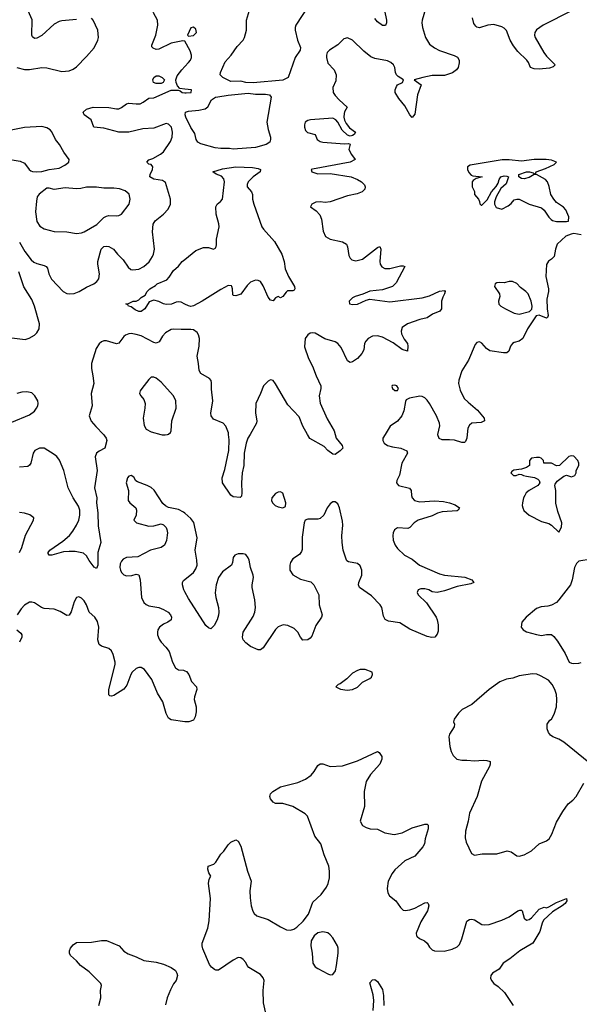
# Model space of a CAD drawing. Header units: inches. Extents: x 1449094 to 1618372, y 389908 to 534307.
# Tile 279 of 494: x 1578672 to 1583174, y 445419 to 453334. Entities that reach past the tile are written whole.
import ezdxf

# ---------------------------------------------------------------- set-up
doc = ezdxf.new("R2010")
doc.units = ezdxf.units.IN
doc.header["$MEASUREMENT"] = 0
for name, color, linetype in [('B5474', 7, 'Continuous'), ('B5475', 7, 'Continuous'), ('B5484', 7, 'Continuous'), ('B5485', 7, 'Continuous')]:
    doc.layers.add(name, color=color, linetype=linetype)

msp = doc.modelspace()

# ---------------------------------------------------------------- linework, layer by layer
at = {"layer": 'B5474', "color": 5}
for points, elevation in [([(1579345.1, 450000), (1579354.9, 449990), (1579368, 449970), (1579372.7, 449950), (1579358, 449890), (1579310, 449866.6), (1579290.4, 449850), (1579279.4, 449820.6), (1579294.3, 449710), (1579273.5, 449570), (1579291.4, 449491.4), (1579290.1, 449450), (1579300.6, 449370), (1579304.6, 449264.6), (1579324.9, 449130), (1579301.1, 449050), (1579299.3, 448950), (1579290, 448922), (1579270, 448932.7), (1579230, 448987), (1579210, 449024.5), (1579184.6, 449044.6), (1579117.6, 449057.6), (1579070, 449059.7), (1579024.7, 449055.3), (1578929.6, 449029.6), (1578908, 449030), (1578902, 449042), (1578901.2, 449050), (1578915.1, 449070), (1579018.7, 449141.3), (1579072, 449188), (1579098.4, 449221.6), (1579129, 449270), (1579146.6, 449310), (1579155.4, 449350), (1579155.6, 449390), (1579144.5, 449424.5), (1579102.2, 449490), (1579062.4, 449570), (1579027.5, 449710), (1578992.8, 449792.8), (1578970, 449822), (1578950, 449838), (1578870, 449889.6), (1578830, 449889.6), (1578793, 449870), (1578779.5, 449850), (1578760.3, 449770), (1578750, 449752.3), (1578736.9, 449743.1), (1578670, 449737.6)], 540), ([(1579807.5, 450000), (1579817.3, 449997.3), (1579843.6, 449996.4), (1579860.6, 450000)], 560), ([(1580000, 449366.8), (1579990, 449375.4), (1579950, 449396.2), (1579870, 449412.7), (1579844.8, 449424.8), (1579824.2, 449444.2), (1579753.1, 449553.1), (1579730, 449572.4), (1579698, 449590), (1579619.6, 449619.6), (1579607.6, 449627.6), (1579590, 449656), (1579570, 449669.4), (1579550, 449663.7), (1579538, 449650), (1579528.2, 449610), (1579546, 449550), (1579545.5, 449470), (1579559.1, 449450), (1579605.5, 449410), (1579612.4, 449390), (1579608.3, 449351.7), (1579591, 449310), (1579611.3, 449290), (1579710, 449263.7), (1579750, 449264.4), (1579810, 449280.5), (1579830, 449273.4), (1579850, 449251), (1579856.2, 449236.2), (1579861.3, 449210), (1579859.5, 449190), (1579851.8, 449148.2), (1579837.3, 449110), (1579811.3, 449090), (1579724.9, 449070), (1579623.4, 449016.6), (1579531.3, 449010), (1579504, 448996), (1579490, 448982), (1579480.4, 448959.6), (1579477.6, 448930), (1579481.8, 448910), (1579490.3, 448890), (1579510, 448870.3), (1579530, 448864.6), (1579573.5, 448866.5), (1579610, 448878), (1579630, 448870.8), (1579641.5, 448830), (1579651.3, 448690), (1579670, 448648.7), (1579690, 448631.8), (1579710, 448622.8), (1579790, 448607.4), (1579830, 448593.7), (1579867.7, 448570), (1579884.9, 448550), (1579893.4, 448530), (1579890.6, 448510), (1579862.8, 448490), (1579830, 448474.7), (1579797.6, 448450), (1579784, 448430), (1579779.6, 448410), (1579781.3, 448390), (1579793.7, 448353.7), (1579808.9, 448330), (1579848.4, 448290), (1579873.9, 448253.9), (1579901.1, 448170), (1579924.2, 448124.2), (1579950, 448106.7), (1579990, 448104.9), (1580000, 448100.4)], 560), ([(1578669.9, 449050.1), (1578689.9, 449090.1), (1578718.5, 449190), (1578782.7, 449310), (1578785.2, 449330), (1578754.2, 449354.2), (1578710, 449366.3), (1578670, 449371.1)], 560), ([(1580000, 448735.9), (1579992.3, 448750), (1579980.9, 448790), (1579981.2, 448810), (1579990, 448824.7), (1580000, 448832.9)], 560), ([(1580000, 447690.9), (1579890, 447706.6), (1579870, 447719.3), (1579850, 447755.3), (1579823.6, 447850), (1579780.8, 447920.8), (1579735.3, 448030), (1579676.4, 448110), (1579650, 448127.7), (1579630, 448127.7), (1579610, 448118.7), (1579577.4, 448090), (1579566, 448070), (1579534.8, 447985.2), (1579510, 447952.7), (1579430, 447902), (1579410, 447895.3), (1579398, 447898), (1579390, 447906), (1579389.5, 447949.5), (1579440.9, 448150), (1579439.8, 448170), (1579422.8, 448230), (1579410, 448259.6), (1579390, 448278.9), (1579330, 448298.7), (1579311.3, 448311.3), (1579300.5, 448350), (1579309.6, 448450), (1579297.5, 448497.5), (1579276.2, 448530), (1579232, 448570), (1579209.6, 448630), (1579190, 448662.7), (1579170, 448682.7), (1579146.8, 448693.2), (1579130, 448688.7), (1579110, 448655.3), (1579086.9, 448573.1), (1579070, 448546), (1579050, 448544.5), (1578996.8, 448576.8), (1578950, 448594.5), (1578870, 448602), (1578847.9, 448607.9), (1578790, 448645.1), (1578770, 448652), (1578750, 448651.6), (1578710, 448626.3), (1578683, 448597), (1578652.8, 448550)], 560), ([(1578650, 448430.4), (1578682.3, 448402.3), (1578688.7, 448390), (1578688.9, 448370), (1578670.2, 448329.8)], 560), ([(1579309.6, 445410), (1579324.5, 445470), (1579322, 445530), (1579329.5, 445570), (1579325.4, 445585.4), (1579230, 445680.9), (1579161.2, 445730), (1579129.4, 445769.4), (1579082, 445810), (1579074, 445830), (1579074, 445850), (1579082, 445870), (1579102, 445898), (1579130, 445916), (1579250, 445918.8), (1579330, 445931.3), (1579370, 445931), (1579471, 445890), (1579510, 445846), (1579543.4, 445823.4), (1579610, 445800.7), (1579670, 445770.7), (1579770, 445758.8), (1579830, 445742.8), (1579890, 445716), (1579924.7, 445690), (1579936, 445670), (1579941, 445650), (1579931, 445610), (1579910, 445584), (1579883.9, 445536.1), (1579859.3, 445470), (1579845.1, 445414.9)], 560)]:
    msp.add_lwpolyline(points, dxfattribs=dict(at, elevation=elevation))
at = {"layer": 'B5475', "color": 5}
for points, elevation in [([(1580000, 453160.5), (1579983.1, 453163.1), (1579890, 453144.2), (1579790, 453096.2), (1579770, 453094.5), (1579745.1, 453105.1), (1579736, 453116), (1579734.5, 453130), (1579766.6, 453210), (1579784.2, 453290), (1579781.3, 453330), (1579749.7, 453390), (1579744.2, 453410), (1579742.4, 453430), (1579754, 453510), (1579772.7, 453530), (1579830, 453551.8), (1579970, 453566.7), (1580000, 453578.6)], 540), ([(1579130, 453336.8), (1579010, 453326.2), (1578990, 453320.9), (1578950, 453298), (1578850, 453207.3), (1578810, 453186.6), (1578790, 453184), (1578775.5, 453195.5), (1578769.6, 453210), (1578772.4, 453332.4), (1578729.7, 453430)], 560), ([(1578650, 452950.7), (1578710, 452932.7), (1578750, 452934.4), (1578850, 452950.3), (1578890, 452946), (1579010, 452918.7), (1579070, 452923.8), (1579102.7, 452937.3), (1579130, 452956.3), (1579210, 453037.1), (1579270.9, 453109.1), (1579300.7, 453170), (1579305.1, 453190), (1579300.7, 453250), (1579263.7, 453330), (1579250, 453346)], 560), ([(1580000, 452776.7), (1579961.4, 452781.4), (1579942, 452802), (1579929.5, 452830.5), (1579927.3, 452850), (1579938.2, 452881.8), (1579975.1, 452930), (1580000, 452956.6)], 540), ([(1578670, 451546), (1578712.8, 451470), (1578763, 451403), (1578785.4, 451385.4), (1578810, 451374), (1578870, 451358), (1578884.9, 451350), (1578895.3, 451335.3), (1578906.5, 451290), (1578928.8, 451248.8), (1579021.1, 451150), (1579050, 451132.8), (1579070, 451129.2), (1579110, 451132.2), (1579150, 451148.4), (1579210, 451185), (1579268.9, 451211.1), (1579293.6, 451230), (1579309.6, 451250), (1579314.7, 451290), (1579299.8, 451370), (1579300.4, 451390), (1579328.3, 451490), (1579350, 451510.3), (1579370, 451513.4), (1579390, 451510.3), (1579427.3, 451490), (1579459.3, 451450), (1579504.8, 451404.8), (1579544.4, 451344.4), (1579567, 451327), (1579582.4, 451322.4), (1579630, 451328.4), (1579671.1, 451350), (1579712.4, 451387.6), (1579740.4, 451430), (1579749.7, 451450), (1579756.3, 451490), (1579740.4, 451630), (1579745.3, 451690), (1579761.7, 451718.3), (1579827.6, 451770), (1579867.3, 451810), (1579884.2, 451850), (1579886.3, 451870), (1579884.7, 451890), (1579844.9, 452024.9), (1579821.7, 452041.7), (1579750, 452052), (1579719.3, 452070), (1579722.7, 452090), (1579741.2, 452130), (1579744, 452150), (1579730, 452168.7), (1579710, 452173.2), (1579696, 452190), (1579710, 452206.8), (1579742.4, 452217.6), (1579805.9, 452254.1), (1579827.7, 452272.3), (1579884.8, 452355.2), (1579899.7, 452390), (1579900.4, 452430), (1579892.2, 452470), (1579870, 452495.1), (1579850, 452498.7), (1579750, 452461.4), (1579663.4, 452456.6), (1579550, 452429.8), (1579470, 452428.9), (1579350, 452463.1), (1579269.6, 452469.6), (1579247.8, 452527.8), (1579189.5, 452570), (1579182, 452590), (1579210, 452614.3), (1579262, 452630), (1579387.8, 452627.8), (1579450, 452616.2), (1579470, 452618.8), (1579490, 452628.4), (1579530, 452658.6), (1579550, 452663.5), (1579610, 452656.4), (1579641.3, 452658.7), (1579665.7, 452670), (1579710, 452703.9), (1579750, 452704.6), (1579890, 452766.3), (1579947.7, 452767.7), (1579963, 452763), (1579978, 452750), (1580000, 452746.4)], 540), ([(1578550, 452218), (1578675.6, 452195.6), (1578710, 452180.7), (1578748.5, 452128.5), (1578760.3, 452120.3), (1578774.4, 452114.4), (1578810.3, 452110.3), (1578850, 452114.2), (1578910, 452130.2), (1578990, 452139.6), (1579036.4, 452163.6), (1579067.8, 452190), (1579069.6, 452210), (1579026, 452270), (1578991.6, 452330), (1578960.7, 452370), (1578930, 452433.2), (1578916, 452450), (1578890, 452464.5), (1578850, 452474.5), (1578710, 452468.2), (1578590, 452444)], 560), ([(1580000, 451048.2), (1579970, 451062), (1579950, 451065.1), (1579930, 451062.9), (1579893.2, 451046.8), (1579850, 451044.7), (1579829.8, 451049.8), (1579790, 451069.6), (1579750, 451079.3), (1579713.4, 451066.6), (1579679.1, 451010), (1579650, 450989.5), (1579629.2, 450989.2), (1579600.4, 451000.4), (1579570, 451026), (1579546, 451030), (1579542, 451042), (1579526, 451050), (1579547.3, 451052.7), (1579586, 451070), (1579610, 451072), (1579630, 451082), (1579650, 451102), (1579680.4, 451119.6), (1579698, 451150), (1579718, 451170), (1579763.7, 451196.3), (1579779, 451210), (1579856.6, 451243.4), (1579875.6, 451264.4), (1579910, 451318), (1579948.3, 451351.7), (1579978.4, 451390), (1580000, 451406.9)], 520), ([(1578610, 450775.9), (1578715.8, 450764.2), (1578747.1, 450772.9), (1578790, 450797.1), (1578810, 450816.3), (1578828.2, 450850), (1578830.9, 450890), (1578792.2, 451030), (1578770, 451086), (1578706.6, 451186.6), (1578666.1, 451306.1)], 540), ([(1580000, 450843.2), (1579970, 450842.6), (1579910, 450846.9), (1579890, 450842.6), (1579844, 450816), (1579821.1, 450790), (1579795, 450745), (1579770, 450732.8), (1579750, 450738.5), (1579650, 450791.7), (1579610, 450804.4), (1579570, 450810.6), (1579550, 450809.8), (1579522.2, 450797.8), (1579510, 450788.3), (1579470, 450734.7), (1579451.4, 450728.6), (1579370, 450752), (1579350, 450751.9), (1579330, 450745.1), (1579310, 450728.3), (1579286.2, 450690), (1579249.5, 450570), (1579248.3, 450530), (1579261.6, 450470), (1579267.7, 450410), (1579246, 450330), (1579254.3, 450230), (1579231.7, 450150), (1579247.4, 450107.4), (1579283.4, 450063.4), (1579345.1, 450000)], 540), ([(1579860.6, 450000), (1579870, 450002), (1579884.8, 450015.2), (1579889.5, 450030), (1579896.4, 450110), (1579929.7, 450210), (1579928, 450270), (1579909.8, 450309.8), (1579810, 450420.9), (1579770, 450452), (1579750, 450459.5), (1579730, 450459.3), (1579710, 450441.2), (1579654.8, 450370), (1579641, 450350), (1579636, 450330), (1579646, 450310), (1579670, 450281), (1579680.4, 450250), (1579679.5, 450210), (1579665.3, 450130), (1579672.8, 450072.8), (1579690, 450041.6), (1579730, 450021.3), (1579807.5, 450000)], 560), ([(1578610, 450099.7), (1578750, 450158.9), (1578790, 450188.2), (1578807.6, 450210), (1578817.6, 450230), (1578820.4, 450250), (1578816.8, 450270), (1578795.1, 450310), (1578770, 450333.5), (1578730, 450342.7), (1578690, 450339.8), (1578650, 450328.7)], 540)]:
    msp.add_lwpolyline(points, dxfattribs=dict(at, elevation=elevation))
for points, elevation in [([(1579770, 452820.5), (1579748.8, 452828.8), (1579743, 452850), (1579750, 452870.6), (1579770, 452883.8), (1579790, 452882.4), (1579817.3, 452870), (1579837.3, 452850), (1579826.8, 452830), (1579810, 452822.4)], 540), ([(1579290, 451988.5), (1579210, 451988.5), (1579163.7, 451976.3), (1579130, 451973.8), (1579038.7, 451981.3), (1578950, 451968.8), (1578910, 451980.3), (1578890, 451979.8), (1578827.4, 451932.6), (1578813.6, 451910), (1578805.9, 451874.1), (1578799.8, 451790), (1578810, 451710.8), (1578833.8, 451673.8), (1578870, 451652.2), (1578950, 451630.3), (1579050, 451628.9), (1579130, 451616.5), (1579170, 451619.7), (1579190, 451628), (1579291.3, 451688.7), (1579350, 451744.2), (1579370, 451754.6), (1579390, 451761.1), (1579450, 451756.4), (1579470, 451759.3), (1579489.7, 451770.3), (1579553.6, 451850), (1579561.1, 451890), (1579551.8, 451931.8), (1579519.5, 451959.5), (1579474.6, 451974.6), (1579430, 451980.2), (1579350, 451978.5)], 560)]:
    msp.add_lwpolyline(points, close=True, dxfattribs=dict(at, elevation=elevation))
at = {"layer": 'B5484', "color": 5}
for points, elevation in [([(1581611.8, 450000), (1581594, 449970), (1581594, 449950), (1581604, 449930), (1581631.9, 449911.9), (1581670, 449900.3), (1581738, 449890), (1581787.5, 449867.5), (1581790.5, 449850), (1581746.3, 449770), (1581726.3, 449673.7), (1581705.5, 449630), (1581702.8, 449610), (1581718, 449590), (1581808.4, 449568.4), (1581822, 449550), (1581823.1, 449510), (1581830.4, 449490), (1581848.2, 449470), (1581890, 449459.2), (1582010, 449465), (1582080.2, 449460.2), (1582130.2, 449450.2), (1582174.7, 449434.7), (1582211, 449410), (1582198, 449390), (1582190, 449387), (1582070, 449378.5), (1582033.2, 449366.8), (1581990, 449346), (1581878, 449310), (1581846.7, 449290), (1581810, 449251.6), (1581795.1, 449244.9), (1581710, 449249.6), (1581685.9, 449234.1), (1581676, 449210), (1581672.8, 449187.2), (1581676.5, 449150), (1581691.4, 449110), (1581710, 449082.6), (1581768.7, 449030), (1581830, 448997.8), (1581889.4, 448949.4), (1582050, 448879), (1582090, 448869.1), (1582251.7, 448851.7), (1582310, 448830.6), (1582326, 448810), (1582301.6, 448798.4), (1582190, 448778.2), (1582090, 448742.2), (1582030, 448728), (1581990, 448735.8), (1581962.7, 448750), (1581930, 448759.7), (1581900.3, 448759.7), (1581877.3, 448750), (1581870.6, 448730), (1581876.3, 448710), (1581945.1, 448645.1), (1582022, 448530), (1582030.7, 448510), (1582039.1, 448470), (1582037.5, 448417.5), (1582030, 448394), (1582010.3, 448369.7), (1581987.2, 448367.2), (1581950, 448374.5), (1581810, 448435.6), (1581730, 448486), (1581638.4, 448498.4), (1581611.5, 448511.5), (1581598.3, 448538.3), (1581585.1, 448610), (1581572.8, 448630), (1581501.7, 448701.7), (1581404.5, 448770), (1581398.4, 448790), (1581399.6, 448810), (1581425.1, 448870), (1581424.4, 448910), (1581410, 448944.5), (1581390, 448961.6), (1581316.2, 448976.2), (1581304.5, 448984.5), (1581297.5, 448997.5), (1581273, 449070), (1581266, 449130), (1581264.2, 449184.2), (1581272.1, 449270), (1581270, 449302), (1581246, 449410), (1581230, 449442.7), (1581210, 449458), (1581190, 449458), (1581170, 449440.9), (1581144.9, 449410), (1581118.4, 449350), (1581090, 449325.1), (1581070, 449319.7), (1580990, 449318.4), (1580967.3, 449310), (1580960.5, 449290), (1580945.7, 449174.3), (1580944.4, 449075.6), (1580940.3, 449059.7), (1580924, 449036), (1580870, 448999.6), (1580850.3, 448970), (1580844, 448950), (1580844.6, 448910), (1580870, 448870.4), (1580930, 448835.8), (1581014.7, 448814.7), (1581039.3, 448790), (1581079.1, 448710), (1581082, 448630), (1581104.9, 448550), (1581099.1, 448530), (1581055.4, 448464.6), (1581021.6, 448378.4), (1581010, 448361.2), (1580990, 448349.6), (1580950, 448346.6), (1580930, 448369), (1580909.7, 448409.7), (1580880.1, 448440.1), (1580830, 448465.1), (1580790.5, 448469.5), (1580750, 448452.3), (1580730, 448432.7), (1580630, 448285.2), (1580610, 448269.2), (1580590, 448269.3), (1580530, 448296), (1580490, 448325.2), (1580470, 448349), (1580463.7, 448370), (1580469.5, 448410), (1580550, 448537.3), (1580563.5, 448570), (1580568.5, 448610), (1580564.7, 448670), (1580542.2, 448770), (1580541, 448790), (1580552.6, 448850), (1580551.1, 448870), (1580529.6, 448930), (1580518.3, 448990), (1580510, 449009.3), (1580490, 449034), (1580470, 449040.7), (1580430, 449039.5), (1580402.8, 449030), (1580388.2, 449010), (1580384.4, 448970), (1580377.1, 448950), (1580304.3, 448895.7), (1580271.1, 448850), (1580252.1, 448790), (1580245.8, 448725.8), (1580250.2, 448690.2), (1580270.4, 448610), (1580274.9, 448570), (1580272.3, 448547.7), (1580260.7, 448510), (1580236.8, 448463.2), (1580210, 448438), (1580190, 448444), (1580170, 448464), (1580030, 448681.2), (1580000, 448735.9)], 560), ([(1580524.8, 450000), (1580507.6, 449970), (1580493.2, 449930), (1580478.2, 449850), (1580474, 449750), (1580462.5, 449690), (1580455.2, 449610), (1580459.5, 449530), (1580455.1, 449504.9), (1580446.8, 449493.2), (1580390, 449497.2), (1580370, 449512.7), (1580302.7, 449610), (1580302, 449650), (1580322.7, 449717.3), (1580354.4, 449870), (1580356.5, 449956.5), (1580352.8, 450000)], 540), ([(1581209.7, 450000), (1581218.4, 449970), (1581267.3, 449910), (1581270.4, 449889.6), (1581250, 449868), (1581210, 449838), (1581190, 449842.7), (1581150, 449871.8), (1581122.5, 449902.5), (1581007.2, 449967.2), (1580988.5, 450000)], 540), ([(1582272.8, 450000), (1582270.3, 449970), (1582257.7, 449942.3), (1582250, 449935.1), (1582230, 449935.6), (1582170, 449953.7), (1582130, 449957.7), (1582070, 449955.6), (1582046.7, 449966.7), (1582035.6, 449995.6), (1582036.5, 450000)], 560), ([(1580000, 448832.9), (1580070, 448890.4), (1580090, 448920.5), (1580098.8, 448950), (1580098.2, 448990), (1580082.5, 449070), (1580098.8, 449170), (1580072.8, 449292.8), (1580050, 449323.5), (1580000, 449366.8)], 560), ([(1583270, 448996), (1583170, 448982), (1583150, 448962), (1583134, 448930), (1583116.4, 448830), (1583103, 448790), (1583010, 448669.4), (1582990, 448649.4), (1582950, 448627), (1582920.9, 448619.1), (1582866.1, 448613.9), (1582830, 448599.5), (1582746.8, 448530), (1582711, 448490), (1582706.8, 448450), (1582721, 448430), (1582750, 448414), (1582829.3, 448390.7), (1582870, 448384.9), (1582910, 448391), (1582950, 448391), (1582970, 448376), (1582998.4, 448338.4), (1583058.8, 448238.8), (1583091.3, 448170), (1583110, 448160.7), (1583130, 448159.1), (1583170, 448160.7), (1583190, 448166.8)], 580), ([(1580000, 448100.4), (1580014.2, 448094.2), (1580033.4, 448070), (1580052.8, 448012.8), (1580094, 447970), (1580097.1, 447950), (1580077.1, 447890), (1580075.5, 447870), (1580092.7, 447810), (1580092.7, 447770), (1580084.9, 447730), (1580070, 447704), (1580032, 447690), (1580009.5, 447689.5), (1580000, 447690.9)], 560), ([(1583250, 447363.7), (1583050, 447526), (1583009.7, 447549.7), (1582962, 447570), (1582942.7, 447582.7), (1582924.7, 447604.7), (1582914.6, 447634.6), (1582915.3, 447670), (1582938, 447702), (1582950, 447711.3), (1582972.3, 447750), (1582989.5, 447810), (1582994, 447870), (1582989.6, 447910), (1582976.2, 447950), (1582955.1, 447990), (1582924.7, 448024.7), (1582860.7, 448060.7), (1582831.7, 448071.7), (1582796.2, 448076.2), (1582690, 448060.4), (1582638.7, 448041.3), (1582588, 448032), (1582534, 448010), (1582447.7, 447950), (1582310.6, 447830), (1582231.9, 447788.1), (1582200.7, 447759.3), (1582166, 447710), (1582161, 447690), (1582170.5, 447670.5), (1582168, 447650), (1582128.5, 447590), (1582124.4, 447570), (1582132.7, 447490), (1582143, 447450), (1582159.3, 447419.3), (1582188.7, 447388.7), (1582230, 447380.4), (1582270, 447382.4), (1582330, 447377.3), (1582401.4, 447381.4), (1582430, 447379.1), (1582456, 447370), (1582457.3, 447350), (1582450.5, 447330), (1582387.1, 447212.9), (1582353.4, 447090), (1582290, 446955.1), (1582280.9, 446890), (1582259.3, 446810), (1582255.9, 446755.9), (1582262.5, 446722.5), (1582306, 446630), (1582330, 446618.8), (1582392.1, 446627.9), (1582510, 446628.2), (1582593.7, 446653.7), (1582625.3, 446645.3), (1582670, 446613.4), (1582690.6, 446610.6), (1582730, 446620.5), (1582790, 446653.4), (1582850, 446708), (1582910, 446733), (1582930.9, 446749.1), (1582954.1, 446785.9), (1582990, 446882.8), (1583040.5, 446970), (1583085.1, 447030), (1583121.3, 447058.7), (1583149.5, 447090), (1583210, 447196)], 580), ([(1580665.1, 445285.1), (1580632.4, 445430), (1580629.7, 445530), (1580638.5, 445610), (1580631.5, 445631.5), (1580610, 445658.7), (1580516, 445716), (1580502, 445730), (1580490, 445754), (1580470, 445779), (1580450, 445793.2), (1580430, 445794), (1580390, 445773.2), (1580270, 445692.7), (1580250, 445692.7), (1580238, 445698), (1580216.2, 445716.2), (1580198.9, 445738.9), (1580145.3, 445865.3), (1580140.5, 445890), (1580140.5, 445910), (1580184.7, 446030), (1580197.2, 446090), (1580207.2, 446270), (1580189.6, 446390.4), (1580196.2, 446423.8), (1580208.7, 446450), (1580194.6, 446474.6), (1580184.7, 446504.7), (1580188, 446530), (1580234, 446546), (1580250, 446562), (1580290, 446624.7), (1580315.3, 446650), (1580350, 446702), (1580370, 446722), (1580410, 446742), (1580430, 446731.3), (1580450.8, 446690), (1580503.8, 446490), (1580534, 446410), (1580524.2, 446330), (1580525.5, 446274.5), (1580535.3, 446210), (1580547.6, 446167.6), (1580558, 446150), (1580581, 446130), (1580670, 446099.5), (1580770, 446040.7), (1580818, 446018), (1580850, 446016), (1580876.5, 446023.5), (1580902, 446038), (1580952.7, 446087.3), (1580995.9, 446144.1), (1581030, 446240.7), (1581098.5, 446301.5), (1581139.5, 446360.5), (1581153, 446390), (1581164.4, 446435.6), (1581165.1, 446490), (1581158.2, 446530), (1581121.1, 446621.1), (1581094.2, 446710), (1581047.4, 446770), (1580987.3, 446930), (1580969.3, 446950), (1580870, 447007.8), (1580790, 447033), (1580730, 447034), (1580710, 447044.5), (1580689.4, 447070), (1580683.7, 447090), (1580689.2, 447110), (1580708.7, 447130), (1580770, 447166.8), (1580910, 447202), (1580971.5, 447228.5), (1581018, 447262), (1581041.2, 447290), (1581070, 447338), (1581090, 447351), (1581110, 447350.8), (1581170, 447330.8), (1581270, 447336), (1581390, 447377.3), (1581550, 447451), (1581563.6, 447443.6), (1581584.7, 447410), (1581586, 447390), (1581570, 447349), (1581493.8, 447266.2), (1581460.5, 447210), (1581443.8, 447130), (1581447, 447010), (1581410.8, 446890), (1581430, 446856), (1581459.9, 446839.9), (1581490.5, 446830.5), (1581550, 446828), (1581610, 446798), (1581684.7, 446784.7), (1581750, 446796.4), (1581830, 446837.6), (1581930, 446868), (1581950, 446866.8), (1581957.6, 446857.6), (1581958.7, 446830), (1581934, 446750), (1581927.2, 446710), (1581916.4, 446683.6), (1581851.1, 446608.9), (1581770, 446572.6), (1581690, 446500.5), (1581667.8, 446470), (1581636, 446410), (1581627.2, 446350), (1581634.7, 446314.7), (1581648.2, 446290), (1581698, 446250), (1581735.8, 446195.8), (1581755.9, 446175.9), (1581772.8, 446172.8), (1581810, 446177), (1581850, 446191.8), (1581930, 446234.4), (1581950, 446236.3), (1581958.8, 446230), (1581963, 446210), (1581953.1, 446170), (1581898.9, 446081.1), (1581861.6, 445990), (1581864.9, 445970), (1581870, 445964), (1581888.7, 445948.7), (1581928.5, 445928.5), (1581950.4, 445910.4), (1581970, 445878), (1581990, 445856), (1582010, 445848), (1582086, 445846), (1582150, 445861.7), (1582190, 445880.4), (1582210, 445900.5), (1582230, 445944), (1582270, 446086), (1582290, 446101.6), (1582310, 446104.4), (1582330, 446098), (1582390, 446061.6), (1582410, 446057.1), (1582450, 446059.3), (1582550, 446094), (1582610, 446121.3), (1582679, 446170), (1582696.3, 446176.3), (1582710, 446174.8), (1582714.8, 446170), (1582730.6, 446110.6), (1582750, 446094.8), (1582770, 446100.5), (1582790, 446113.4), (1582850, 446184.4), (1582890, 446199.3), (1582910, 446195.5), (1582930, 446202), (1582990, 446238.4), (1583072, 446270), (1583073.4, 446250), (1583059.1, 446230), (1583035.5, 446210), (1582957.3, 446162.7), (1582886, 446094), (1582874.4, 446070), (1582855.1, 446004.9), (1582800.5, 445910), (1582696.5, 445850), (1582615.4, 445784.6), (1582560.3, 445750), (1582530, 445700.9), (1582476, 445670), (1582462.8, 445650), (1582460.7, 445630), (1582467.3, 445610), (1582487.1, 445587.1), (1582522, 445562), (1582572.8, 445512.8), (1582641.3, 445410)], 560), ([(1581515, 445370), (1581522.2, 445450), (1581515.3, 445495.3), (1581489.6, 445590.4), (1581510, 445616), (1581530, 445618), (1581550, 445602), (1581590, 445538), (1581599.3, 445490), (1581600.7, 445410)], 540)]:
    msp.add_lwpolyline(points, dxfattribs=dict(at, elevation=elevation))
for points, elevation in [([(1583110, 449829), (1583090, 449822), (1583014, 449750), (1582991.1, 449748.9), (1582950, 449768), (1582888.4, 449768.4), (1582886, 449790), (1582866, 449810), (1582854.6, 449814.6), (1582830, 449815.3), (1582790, 449808), (1582772, 449790), (1582774, 449750), (1582750, 449735.3), (1582710, 449722), (1582647.1, 449712.9), (1582630, 449702), (1582624, 449690), (1582644.7, 449670), (1582666, 449670), (1582690, 449681), (1582710, 449678.8), (1582724.7, 449670), (1582750, 449663.7), (1582814.2, 449654.2), (1582841.4, 449641.4), (1582851.3, 449630), (1582856, 449610), (1582840.7, 449590), (1582770, 449549.6), (1582746.7, 449530), (1582734.4, 449510), (1582724.9, 449490), (1582715.8, 449450), (1582714.4, 449430), (1582719.3, 449410), (1582728.8, 449388.8), (1582770, 449350.6), (1582870, 449298.8), (1582930, 449284.7), (1582950.7, 449270.7), (1583010, 449214), (1583030, 449254), (1583034, 449290), (1583000.2, 449380.2), (1582986.3, 449446.3), (1582986, 449550), (1582978, 449590), (1582980.4, 449599.6), (1582996.4, 449623.6), (1583050, 449664.7), (1583070, 449672), (1583110, 449658), (1583138, 449670), (1583148.7, 449690), (1583148.7, 449710), (1583169.2, 449750), (1583169.3, 449770), (1583162.7, 449790), (1583130, 449824)], 580), ([(1580770, 449538), (1580750, 449535.3), (1580730, 449524), (1580700.7, 449490), (1580697.3, 449470), (1580704.9, 449450), (1580726.8, 449430), (1580750, 449419.1), (1580790, 449411), (1580810, 449422), (1580814, 449450), (1580788.4, 449528.4)], 560), ([(1581451.2, 448111.2), (1581410, 448109.5), (1581390, 448102.9), (1581350, 448080.9), (1581304.4, 448035.6), (1581250, 447995.3), (1581234, 447990), (1581214, 447970), (1581252, 447952), (1581305.5, 447945.5), (1581350, 447948.4), (1581390, 447968), (1581430, 448007.7), (1581490, 448038.8), (1581501.2, 448050), (1581509, 448070), (1581508, 448090)], 580), ([(1581110, 446002), (1581070, 445992.7), (1581041, 445970), (1581016, 445930), (1581014, 445890), (1581024.4, 445830), (1581030.4, 445750), (1581050, 445720.5), (1581070, 445706), (1581150, 445663), (1581170, 445656.3), (1581190, 445658.8), (1581211.2, 445688.8), (1581220.5, 445730), (1581233, 445830), (1581232.8, 445870), (1581227.8, 445890), (1581190, 445952.7), (1581170, 445978), (1581150, 445994.5)], 560)]:
    msp.add_lwpolyline(points, close=True, dxfattribs=dict(at, elevation=elevation))
at = {"layer": 'B5485', "color": 5}
for points, elevation in [([(1581955.2, 453484.8), (1581909, 453330), (1581906.5, 453310), (1581911.5, 453270), (1581937.8, 453190), (1581970, 453137), (1582007.8, 453107.8), (1582050, 453085.5), (1582166.5, 453046.5), (1582192.8, 453032.8), (1582206.4, 453010), (1582208.3, 452988.3), (1582198, 452950), (1582186.7, 452930), (1582152.9, 452907.1), (1582090, 452886.8), (1581990, 452884.2), (1581914.8, 452870), (1581844.7, 452850), (1581903, 452810), (1581873.4, 452730), (1581850, 452575.3), (1581830, 452549), (1581810, 452569.2), (1581770, 452641.2), (1581721.2, 452701.2), (1581692.3, 452750), (1581691.8, 452770), (1581702.6, 452797.4), (1581712, 452810), (1581752.3, 452830), (1581760.7, 452850), (1581716.4, 452876.4), (1581704, 452890), (1581694.5, 452910), (1581689.7, 452949.7), (1581679.6, 452970), (1581657, 452990), (1581630, 453004.7), (1581530, 453022.6), (1581495.7, 453035.7), (1581440, 453080), (1581349, 453170), (1581310, 453189.3), (1581279.9, 453180.1), (1581230, 453132.7), (1581163, 453090), (1581146.7, 453070), (1581139.3, 453050), (1581139.1, 453030), (1581150, 452984.7), (1581202.8, 452930), (1581219.1, 452890), (1581216.3, 452843.7), (1581190.7, 452790), (1581194.9, 452750), (1581210, 452725.5), (1581242.4, 452690), (1581307.7, 452630), (1581285.5, 452594.5), (1581281.3, 452578.7), (1581279.9, 452550), (1581286.2, 452526.2), (1581299.3, 452499.3), (1581326, 452466), (1581374, 452430), (1581362, 452410), (1581350, 452402), (1581330, 452397.2), (1581310, 452407), (1581267.2, 452447.2), (1581231.4, 452511.4), (1581216.4, 452530), (1581190, 452541.4), (1581011.3, 452530), (1580990, 452524.7), (1580968.7, 452510), (1580962, 452490), (1580962.4, 452470), (1580970, 452443.8), (1580986.2, 452426.2), (1581050, 452410.4), (1581064.2, 452370), (1581090, 452354.2), (1581110, 452349.4), (1581283.6, 452336.4), (1581318, 452338), (1581330, 452334), (1581321, 452290), (1581341, 452250), (1581371, 452210), (1581330, 452188.6), (1581027.1, 452132.9), (1581017.3, 452130), (1581022, 452110), (1581070, 452096), (1581170, 452096.5), (1581338, 452070), (1581390, 452050.5), (1581422.8, 452030), (1581445.2, 452005.2), (1581450.8, 451990), (1581447.5, 451972.5), (1581426, 451950), (1581386.7, 451933.3), (1581310, 451916.9), (1581170, 451868.6), (1581130, 451864), (1581090, 451869.6), (1581053, 451867), (1581021, 451850), (1581011.3, 451830), (1581058.3, 451798.3), (1581086.3, 451766.3), (1581099.5, 451730), (1581113, 451633), (1581131.9, 451591.9), (1581169.1, 451569.1), (1581270, 451548.7), (1581300.5, 451530), (1581308.7, 451508.7), (1581318.8, 451438.8), (1581330, 451416), (1581343.4, 451403.4), (1581376.7, 451396.7), (1581430, 451408.9), (1581550, 451503.8), (1581570, 451510.5), (1581577.6, 451490), (1581568.9, 451390), (1581572, 451370), (1581586.1, 451346.1), (1581610, 451334.9), (1581650, 451332.8), (1581735.6, 451355.6), (1581756.7, 451356.7), (1581770.5, 451350.5), (1581701.3, 451218.7), (1581670.8, 451190), (1581590, 451163.6), (1581490, 451151.6), (1581432.8, 451127.2), (1581370, 451109.6), (1581350, 451098.9), (1581330, 451080.7), (1581322.6, 451070), (1581326.4, 451050), (1581350, 451043.8), (1581390, 451048.3), (1581459.6, 451080.4), (1581490, 451086.4), (1581650, 451067.2), (1581910, 451097.3), (1581970, 451114.9), (1582050, 451151.8), (1582090, 451157.3), (1582094.4, 451150), (1582090.4, 451130.4), (1582076.3, 451103.7), (1582066.4, 451070), (1582066, 451010), (1582051.3, 450990), (1581993.5, 450966.5), (1581950, 450938.4), (1581890, 450924.7), (1581790.7, 450890), (1581750, 450859.5), (1581739.5, 450830), (1581742.6, 450810), (1581765.7, 450765.7), (1581790.7, 450730), (1581794.8, 450710), (1581790.7, 450669.3), (1581750, 450682.9), (1581677.7, 450737.7), (1581590, 450780.8), (1581550, 450791.8), (1581511.2, 450788.8), (1581474.4, 450770), (1581455.3, 450750), (1581446, 450730), (1581439.3, 450680.7), (1581424.9, 450650), (1581390, 450611.6), (1581350, 450582.9), (1581330, 450579.5), (1581310, 450592.7), (1581259, 450699), (1581231.8, 450730), (1581210, 450744.2), (1581127.2, 450767.2), (1581050, 450812.8), (1581030, 450817.4), (1581010, 450814), (1580990, 450802), (1580968.5, 450770), (1580964.2, 450704.2), (1580994.4, 450610), (1581027.9, 450547.9), (1581056.5, 450470), (1581095.6, 450390), (1581095.3, 450370), (1581081.3, 450310), (1581090.2, 450250.2), (1581145.8, 450125.8), (1581201.1, 450030), (1581209.7, 450000)], 540), ([(1580990, 453437.7), (1580894.2, 453290), (1580888.4, 453270), (1580889.3, 453250), (1580905.5, 453170), (1580931.6, 453110), (1580927.2, 453090), (1580887.9, 453030), (1580831.5, 452870), (1580790, 452848.4), (1580550, 452825.4), (1580490.1, 452829.9), (1580450, 452839.5), (1580370, 452837.1), (1580307.3, 452870), (1580283.6, 452890), (1580288.2, 452910), (1580324.7, 452995.3), (1580372.3, 453047.7), (1580421.5, 453118.5), (1580469.8, 453170), (1580481.6, 453190), (1580496.5, 453250), (1580497.7, 453330), (1580519.4, 453410)], 520), ([(1581607.1, 453407.1), (1581622.4, 453330), (1581623, 453310), (1581613.7, 453286.3), (1581590, 453286.6), (1581550, 453316.2), (1581530, 453343.6)], 520), ([(1583110, 453405.2), (1582884, 453290), (1582830, 453251.6), (1582816.9, 453230), (1582812.8, 453210), (1582819.7, 453190), (1582888.2, 453070), (1582910, 453040.9), (1582979.1, 452970), (1582964.6, 452955.4), (1582935, 452945), (1582850, 452935.9), (1582810, 452938.7), (1582780.4, 452950), (1582764.8, 452990), (1582750.8, 453010), (1582679.2, 453079.2), (1582644, 453124), (1582618, 453170), (1582586.9, 453246.9), (1582570, 453266), (1582550, 453278), (1582485.1, 453294.9), (1582438, 453290), (1582370, 453269.2), (1582350, 453274), (1582341.5, 453281.5), (1582324.7, 453304.7), (1582314.3, 453350)], 540), ([(1580000, 452956.6), (1580031.2, 452990), (1580046.3, 453010), (1580054, 453030), (1580055.1, 453050), (1580044.1, 453084.1), (1580000.4, 453160.4), (1580000, 453160.5)], 540), ([(1580000, 452746.4), (1580010, 452744.8), (1580052.3, 452750), (1580055.3, 452770), (1580000, 452776.7)], 540), ([(1580000, 451406.9), (1580090, 451477.4), (1580150, 451502.6), (1580190, 451503.1), (1580230, 451488.2), (1580250, 451501), (1580256.3, 451523.7), (1580256.4, 451570), (1580276.5, 451670), (1580273.8, 451693.8), (1580251.8, 451770), (1580249.7, 451830), (1580260.7, 451850), (1580288.5, 451871.5), (1580302.4, 451890), (1580320.2, 452030), (1580314.6, 452054.6), (1580296.7, 452076.7), (1580251.2, 452091.2), (1580226.6, 452110), (1580304.3, 452135.7), (1580410, 452151.6), (1580545.3, 452145.3), (1580590, 452138), (1580610.5, 452130), (1580605.5, 452110), (1580550.7, 452070), (1580511.3, 452030), (1580502, 452010), (1580502, 451990), (1580538, 451950), (1580544.7, 451930), (1580546, 451890), (1580555.5, 451850), (1580620.3, 451670), (1580632.4, 451650), (1580720.7, 451550), (1580781.3, 451450), (1580799.3, 451390), (1580806.8, 451330), (1580833.4, 451270), (1580882, 451190), (1580886, 451170), (1580879.8, 451160.2), (1580870, 451154), (1580826.8, 451153.2), (1580815.3, 451144.7), (1580790, 451108), (1580770, 451098), (1580750, 451108), (1580730, 451098), (1580710, 451075.3), (1580690, 451079), (1580670, 451104), (1580630, 451195.3), (1580610, 451229), (1580590, 451238), (1580570, 451239.5), (1580530, 451223.7), (1580503.1, 451196.9), (1580450, 451128.7), (1580410, 451115.3), (1580390, 451118), (1580385.6, 451125.6), (1580384, 451170), (1580378, 451190), (1580374.6, 451194.6), (1580350, 451197.2), (1580290, 451165.6), (1580139.1, 451070), (1580070, 451034), (1580050, 451029.8), (1580030, 451034.3), (1580000, 451048.2)], 520), ([(1583190, 451604.5), (1583130, 451615.3), (1583108.9, 451608.9), (1583066, 451594), (1582996, 451530), (1582981, 451490), (1582971, 451430), (1582951.3, 451410), (1582926.2, 451393.8), (1582910, 451366), (1582905.3, 451270), (1582927, 451170), (1582926.4, 451150), (1582911.9, 451088.1), (1582914.9, 451010), (1582922.8, 450957.2), (1582919.1, 450940.9), (1582910, 450934), (1582850, 450959.3), (1582827.5, 450952.5), (1582756.5, 450850), (1582720.4, 450770), (1582690.8, 450750), (1582650, 450738.4), (1582637.3, 450730), (1582621.6, 450710), (1582608, 450670), (1582590, 450655.6), (1582564.7, 450655.3), (1582452.8, 450672.8), (1582426, 450690), (1582390, 450733.2), (1582370, 450744), (1582350, 450739), (1582335.9, 450724.1), (1582282.6, 450597.4), (1582229, 450511), (1582204.5, 450435.5), (1582202.3, 450410), (1582216.4, 450356.4), (1582248.7, 450290), (1582278.6, 450258.6), (1582354.5, 450194.5), (1582407.7, 450130), (1582410.7, 450110), (1582383.7, 450096.3), (1582310, 450091.1), (1582290, 450074.5), (1582277, 450050), (1582272.8, 450000)], 560), ([(1580352.8, 450000), (1580351.8, 450011.8), (1580330, 450065.2), (1580310, 450089.3), (1580230, 450123.7), (1580212, 450150), (1580209.6, 450170), (1580225.1, 450270), (1580214.9, 450365.1), (1580216.1, 450416.1), (1580212.4, 450432.4), (1580198, 450450), (1580130, 450489.6), (1580114.7, 450514.7), (1580111.2, 450571.2), (1580099.7, 450630), (1580116.9, 450710), (1580118.9, 450770), (1580110, 450801.2), (1580098.4, 450818.4), (1580070, 450839.6), (1580050, 450844.2), (1580000, 450843.2)], 540), ([(1580988.5, 450000), (1580950, 450067.3), (1580920.5, 450140.5), (1580830, 450236.8), (1580730, 450406), (1580710, 450432.7), (1580690, 450439.3), (1580670, 450429.5), (1580632.7, 450390), (1580610.4, 450330), (1580571.5, 450250), (1580570.2, 450170), (1580579.1, 450110), (1580576.5, 450090), (1580524.8, 450000)], 540), ([(1582036.5, 450000), (1582051.1, 450070), (1582049.7, 450090), (1582024.7, 450150), (1581970, 450247.6), (1581950, 450275.1), (1581930, 450295.1), (1581910, 450305.6), (1581890, 450307.6), (1581808, 450292), (1581781.4, 450278.6), (1581774.4, 450265.6), (1581761.3, 450190), (1581746.4, 450150), (1581710, 450107.3), (1581652.2, 450067.8), (1581611.8, 450000)], 560)]:
    msp.add_lwpolyline(points, dxfattribs=dict(at, elevation=elevation))
for points, elevation in [([(1580070, 453274), (1580050, 453268), (1580022, 453210), (1580030, 453202), (1580070, 453206), (1580094, 453230), (1580090, 453258)], 540), ([(1580570, 452735.5), (1580650, 452735.8), (1580680.5, 452730), (1580694.6, 452710), (1580660.2, 452510), (1580670.2, 452450.2), (1580690.4, 452390), (1580690.4, 452370), (1580683.1, 452350), (1580653.7, 452330), (1580570, 452307.9), (1580390, 452292.2), (1580359, 452299), (1580290, 452299.2), (1580244.6, 452304.6), (1580130, 452336.2), (1580106, 452350), (1580092, 452370), (1580079.6, 452419.6), (1580050, 452466.3), (1580007.2, 452550), (1580002.7, 452570), (1580005.6, 452590), (1580030, 452598), (1580113.4, 452606.6), (1580163, 452617), (1580185.8, 452634.2), (1580216.2, 452690), (1580247.4, 452710), (1580265.8, 452714.2), (1580350, 452728.7), (1580510, 452742.4)], 520), ([(1582906, 452210), (1582810, 452209), (1582710, 452196.8), (1582610, 452207.4), (1582553.2, 452206.8), (1582295.5, 452164.5), (1582274.8, 452150), (1582274, 452130), (1582284.5, 452104.5), (1582304.7, 452084.7), (1582318, 452078), (1582392, 452070), (1582343.6, 452056.4), (1582319.6, 452040.4), (1582312, 452030), (1582312, 451990), (1582330, 451954), (1582331.3, 451930), (1582362, 451890), (1582371.6, 451871.6), (1582372.7, 451852.7), (1582383.6, 451843.6), (1582390, 451842), (1582433.6, 451886.4), (1582468.7, 451950), (1582506.3, 451993.7), (1582520.2, 452019.8), (1582528.7, 452050), (1582542, 452070), (1582570, 452078), (1582590, 452077.3), (1582604.7, 452070), (1582585.4, 452014.6), (1582542, 451978), (1582504.7, 451910), (1582491.3, 451870), (1582492, 451850), (1582505.4, 451825.4), (1582550, 451811.3), (1582602, 451838), (1582624.7, 451855.3), (1582650, 451884.7), (1582670, 451891.3), (1582690, 451891), (1582770.9, 451850.9), (1582870, 451820.7), (1582890, 451802.8), (1582927.9, 451747.9), (1582946.6, 451726.6), (1582959.2, 451719.2), (1582990, 451712.4), (1583070, 451712), (1583086, 451714), (1583088.7, 451750), (1583066.8, 451806.8), (1583047.5, 451827.5), (1582990, 451864), (1582968.7, 451890), (1582945.2, 451930), (1582932.1, 451992.1), (1582919, 452030), (1582902, 452050), (1582830, 452089.2), (1582810, 452089), (1582770, 452065.2), (1582730, 452055.3), (1582710, 452058), (1582688.7, 452070), (1582688, 452090), (1582749.6, 452110.4), (1582774, 452110), (1582802, 452102), (1582810, 452094), (1582822, 452098), (1582826, 452110), (1582902.2, 452137.8), (1582972.7, 452170), (1582989.3, 452190), (1582950, 452204.4)], 560), ([(1582635.3, 451230), (1582610, 451229.5), (1582570, 451219.5), (1582530, 451222.7), (1582510, 451219.3), (1582496, 451210), (1582490.8, 451190), (1582530.6, 451130), (1582533.4, 451110), (1582523.8, 451070), (1582527.3, 451047.3), (1582542, 451030), (1582578.8, 451010), (1582650, 450975.8), (1582690, 450967.2), (1582772.1, 450987.9), (1582792.5, 451007.5), (1582795.1, 451030), (1582787.8, 451070), (1582762.4, 451130), (1582744.5, 451150), (1582700.6, 451180.6), (1582670, 451214)], 560), ([(1581690, 450395.3), (1581667.1, 450392.9), (1581665.4, 450385.4), (1581672, 450370), (1581690, 450352), (1581710, 450354), (1581718, 450370), (1581706, 450390)], 560)]:
    msp.add_lwpolyline(points, close=True, dxfattribs=dict(at, elevation=elevation))

doc.saveas('drawing.dxf')
